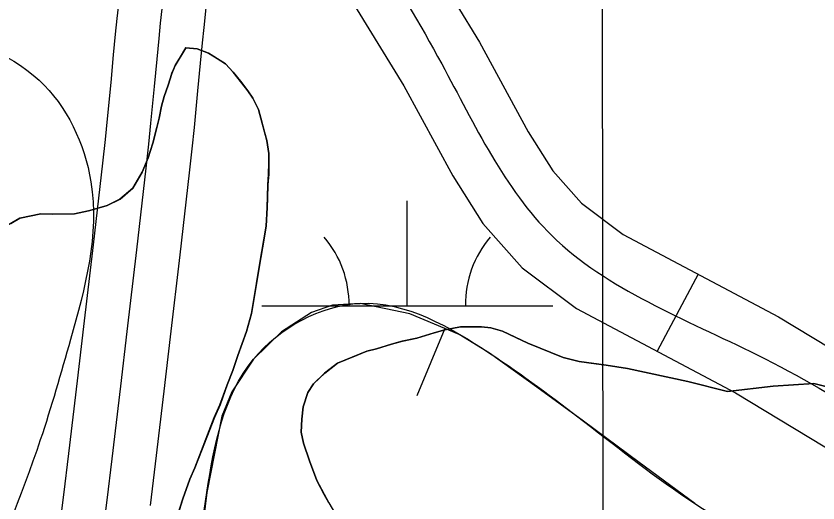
# Model space of a CAD drawing. Extents: x 3297735 to 3335592, y 670436 to 695807.
# Drawn here: x 3317413.1 to 3317688.7, y 692500 to 692667.4 of the extents above; entities that cross this region are included whole.
import ezdxf

# ---------------------------------------------------------------- set-up
doc = ezdxf.new("R2010")
doc.units = 0
for name, color, linetype in [('V-BORW-LINE', 7, 'Continuous'), ('V-GRID-MAJR', 7, 'Continuous'), ('V-RIVR-EDGE', 7, 'Continuous'), ('V-ROAD-CNTR', 7, 'Continuous'), ('V-SITE-VEGE', 7, 'Continuous'), ('V-TOPO-SHOR', 7, 'Continuous'), ('V-WETL-SWMP', 7, 'Continuous')]:
    doc.layers.add(name, color=color, linetype=linetype)

msp = doc.modelspace()

# ---------------------------------------------------------------- linework, layer by layer
at = {"layer": 'V-BORW-LINE'}
msp.add_line((3317560.5, 692559.93), (3317550.84, 692536.88), dxfattribs=at)
msp.add_lwpolyline([(3317646.41, 692499.83), (3317627.25, 692513.95), (3317608.15, 692528.12), (3317592.09, 692539.84), (3317575.85, 692551.49), (3317565.45, 692557.86), (3317548.47, 692564.97), (3317531.42, 692568.62), (3317521.81, 692567.96), (3317514.67, 692565.46), (3317504.31, 692558.88), (3317494.72, 692549.43), (3317487.28, 692538.26), (3317483.86, 692529.8), (3317478.72, 692503.63), (3317475.69, 692479.15)], dxfattribs=at)
for points in [[(3317370.79, 692407.59), (3317421.45, 692521.68), (3317431.83, 692556.17), (3317438.86, 692610.37), (3317421.07, 692645.27), (3317380.99, 692664.47), (3317332.27, 692677.5), (3317285.76, 692673.88), (3317134.66, 692599.82), (3317097.14, 692591.64), (3317050.06, 692594.75), (3317013.43, 692582.69), (3316981, 692563.76), (3316945.8, 692546.96), (3316941.06, 692597.22), (3316967.35, 692641.64), (3317067.36, 692737.92), (3317132.75, 692809.2), (3317100.66, 692834.16), (3317054.01, 692826.91), (3317013.32, 692814.73), (3316984.22, 692791.33), (3316903.05, 692694.17), (3316870.45, 692649.44), (3316746.62, 692491.64), (3316723.23, 692446.34), (3316732.87, 692404.98), (3316762.03, 692332.15), (3316812.28, 692242.43), (3316850.17, 692216.89), (3316937.74, 692153.42), (3316979.98, 692128.75), (3317016.16, 692108.15), (3317038.4, 692088.38), (3317080.6, 692073.33), (3317123.42, 692100.39), (3317186.25, 692151.2), (3317307.36, 692288.97), (3317370.79, 692407.59)], [(3317992.88, 692210.82), (3318042.14, 692252.31), (3318065.21, 692275.38), (3318085.29, 692302.15), (3318081.29, 692346.37), (3318053.85, 692372.41), (3317848.97, 692417.25), (3317690.29, 692475.87), (3317646.41, 692499.83), (3317608.15, 692528.12), (3317575.85, 692551.49), (3317531.42, 692568.62), (3317494.72, 692549.43), (3317478.72, 692503.63), (3317472.25, 692454.79), (3317456.82, 692398.4), (3317435.96, 692355.24), (3317450.43, 692319.49), (3317503.36, 692314.05), (3317546.88, 692323.53), (3317582.47, 692346.47), (3317627.32, 692352.33), (3317677.46, 692334.55), (3317761.96, 692285.21), (3317806.15, 692254.94), (3317845.56, 692229.13), (3317900.59, 692214.94), (3317935.44, 692192.24), (3317992.88, 692210.82)]]:
    msp.add_spline(points, degree=3, dxfattribs=at)
at = {"layer": 'V-GRID-MAJR'}
msp.add_lwpolyline([(3317613.19, 694012.57), (3317614.99, 692249.17), (3317618.11, 689185.08), (3317621.45, 685897.36), (3317623.83, 683567.34), (3317626.56, 680885.93), (3317629.35, 678140.95), (3317631.33, 676194.39), (3317631.71, 675828.01)], dxfattribs=at)
at = {"layer": 'V-RIVR-EDGE'}
msp.add_spline([(3319555.14, 694014.55), (3319548.52, 694002.76), (3319539.36, 693985.79), (3319509.78, 693923.27), (3319496.46, 693903), (3319479.41, 693878.17), (3319464.01, 693854.58), (3319445.27, 693818.98), (3319424.44, 693775.51), (3319406.53, 693740.74), (3319395.69, 693713), (3319386.52, 693693.13), (3319372.79, 693671.61), (3319340.34, 693621.53), (3319316.61, 693580.14), (3319295.79, 693542.89), (3319282.06, 693520.96), (3319271.65, 693502.33), (3319267.89, 693489.49), (3319259.98, 693475.83), (3319250.42, 693465.08), (3319246.25, 693454.32), (3319237.93, 693442.32), (3319231.68, 693428.65), (3319225.43, 693414.99), (3319219.61, 693410.03), (3319205.47, 693391.42), (3319185.09, 693363.28), (3319164.7, 693327.69), (3319143.08, 693301.21), (3319109.39, 693253.21), (3319083.6, 693218.46), (3319061.14, 693187.85), (3319039.52, 693157.64), (3319018.29, 693123.29), (3318994.59, 693091.02), (3318949.68, 693031.86), (3318931.37, 693004.55), (3318913.08, 692981.38), (3318902.25, 692962.76), (3318892.68, 692944.55), (3318876.03, 692916.4), (3318861.86, 692887.84), (3318841.46, 692848.51), (3318822.29, 692807.53), (3318806.46, 692774.41), (3318803.1, 692758.66), (3318804.31, 692744.98), (3318808.02, 692734.61), (3318808.84, 692730.46), (3318817.11, 692725.47), (3318826.63, 692719.23), (3318832.83, 692713), (3318835.72, 692705.53), (3318835.27, 692692.27), (3318829.85, 692681.5), (3318819.88, 692669.09), (3318809.47, 692651.3), (3318783.24, 692602.87), (3318768.67, 692580.52), (3318760.79, 692575.98), (3318753.73, 692573.1), (3318747.11, 692573.94), (3318739.24, 692579.76), (3318735.53, 692585.58), (3318730.56, 692588.49), (3318721.44, 692588.1), (3318700.27, 692573.64), (3318679.48, 692549.66), (3318660.76, 692522.35), (3318646.6, 692493.37), (3318637.03, 692477.64), (3318624.96, 692456.95), (3318607.08, 692434.19), (3318599.98, 692413.49), (3318583.3, 692372.49), (3318565.82, 692342.28), (3318547.09, 692313.73), (3318534.2, 692295.52), (3318512.56, 692258.69), (3318488.02, 692224.76), (3318446.4, 692155.23), (3318418.11, 692112.61), (3318397.31, 692084.47), (3318386.91, 692066.68), (3318376.5, 692048.05), (3318354.44, 692011.22), (3318333.22, 691976.45), (3318316.13, 691940.02), (3318301.57, 691917.67), (3318275.38, 691884.99), (3318265.81, 691873), (3318250.82, 691844.85), (3318236.64, 691808.41), (3318222.07, 691781.09), (3318194.96, 691714.01), (3318179.96, 691684.2), (3318162.07, 691654.82), (3318140.84, 691619.64), (3318130.44, 691603.92), (3318120.89, 691595.24), (3318105.09, 691577.87), (3318090.12, 691558.42), (3318067.68, 691532.37), (3318043.56, 691501.75), (3318020.26, 691465.75), (3317998.21, 691433.06), (3317973.66, 691392.92), (3317962.42, 691371.81), (3317929.95, 691315.1), (3317907.9, 691282.41), (3317889.2, 691263.39), (3317870.48, 691238.16), (3317844.7, 691202.99), (3317833.05, 691186.02), (3317808.09, 691148.78), (3317780.64, 691109.47), (3317756.1, 691076.38), (3317731.98, 691045.35), (3317684.57, 690978.73), (3317668.76, 690954.73), (3317646.3, 690922.04), (3317635.48, 690907.15), (3317629.25, 690900.53), (3317620.1, 690889.36), (3317608.46, 690874.47), (3317601.4, 690867.03), (3317592.67, 690860.42), (3317585.59, 690845.93), (3317576.86, 690836), (3317565.64, 690821.11), (3317549.42, 690801.25), (3317522.4, 690767.75), (3317502.45, 690745), (3317489.97, 690727.62), (3317482.47, 690713.55), (3317479.54, 690701.12), (3317475.78, 690689.94), (3317474.94, 690683.31), (3317467.87, 690674.21), (3317451.65, 690653.94), (3317427.54, 690622.91), (3317406.33, 690593.95), (3317381.8, 690564.58), (3317328.18, 690504.62), (3317308.23, 690483.11), (3317290.78, 690466.16), (3317272.5, 690446.31), (3317248.81, 690422.74), (3317230.94, 690402.48), (3317202.23, 690356.54), (3317170.21, 690314.34), (3317129.47, 690266.36), (3317099.12, 690227.48), (3317085.82, 690212.59), (3317074.19, 690204.33), (3317063.38, 690189.85), (3317045.08, 690163.78), (3317020.95, 690128.61), (3316996.82, 690093.85), (3316970.63, 690059.1), (3316926.98, 690008.23), (3316891.65, 689970.6), (3316861.71, 689930.05), (3316828.03, 689887.86), (3316809.31, 689860.13), (3316797.25, 689841.93), (3316783.53, 689825.38), (3316737.37, 689762.08), (3316714.9, 689728.98), (3316681.64, 689687.61), (3316661.69, 689665.69), (3316647.97, 689646.66), (3316619.68, 689606.11), (3316602.63, 689581.28), (3316583.49, 689551.9), (3316563.93, 689519.62), (3316547.71, 689499.35), (3316541.89, 689491.9), (3316538.57, 689488.6), (3316532.31, 689474.1), (3316523.16, 689461.28), (3316509.03, 689445.15), (3316500.29, 689431.49), (3316493.22, 689419.9), (3316485.73, 689407.9), (3316486.11, 689397.12), (3316486.48, 689375.57), (3316487.29, 689371.01), (3316491.44, 689370.17), (3316493.5, 689366.43), (3316494.29, 689352.75), (3316496.75, 689341.56), (3316502.54, 689336.57), (3316504.2, 689334.08), (3316504.18, 689328.69), (3316501.27, 689325.8), (3316488.83, 689321.27), (3316487.17, 689319.61), (3316487.16, 689316.71), (3316492.96, 689316.7), (3316502.08, 689318.33), (3316508.3, 689318.32), (3316513.27, 689314.99), (3316516.58, 689314.98), (3316524.87, 689314.55), (3316535.62, 689303.33), (3316544.71, 689293.36), (3316545.54, 689290.04), (3316543.46, 689287.97), (3316525.66, 689296.72), (3316509.92, 689304.22), (3316502.06, 689307.14), (3316490.45, 689308.41), (3316482.58, 689308.02), (3316478.02, 689308.03), (3316473.47, 689311.77), (3316449.46, 689323.85), (3316424.59, 689324.74), (3316401.79, 689323.14), (3316381.47, 689318.22), (3316366.54, 689316.18), (3316352.85, 689311.24), (3316334.16, 689295.54), (3316302.2, 689277.79), (3316275.21, 689257.14), (3316266.49, 689249.28), (3316249.02, 689224.04), (3316230.28, 689191.76), (3316217.78, 689162.78), (3316200.69, 689125.93), (3316182.37, 689092.82), (3316162.8, 689054.73), (3316141.17, 689024.94), (3316114.57, 688996.41), (3316081.77, 688971.62), (3316036.89, 688926.14), (3316007.39, 688897.61), (3315987.04, 688880.67), (3315970.01, 688865.79), (3315959.63, 688858.77), (3315957.13, 688852.14), (3315955.46, 688848.42), (3315953.91, 688835.53)], degree=3, dxfattribs=at)
at = {"layer": 'V-ROAD-CNTR'}
msp.add_line((3317647.47, 692578.65), (3317633.41, 692552.15), dxfattribs=at)
for points in [[(3317507.89, 692763.91), (3317547.96, 692698.37), (3317572.4, 692658.4), (3317589.16, 692627.56), (3317597.56, 692614.16), (3317607.44, 692603.02), (3317621.78, 692592.27), (3317675.18, 692563.96), (3317716.46, 692539.01), (3317757.29, 692514.38), (3317811.59, 692483.17), (3317867.35, 692456.29), (3317889.11, 692449.04), (3317961.18, 692432.34), (3318004.04, 692417.11), (3318045.81, 692402.2), (3318077.53, 692394.52), (3318109.37, 692390.02)], [(3317498.26, 692722.16), (3317522.36, 692682.72), (3317546.4, 692643.4), (3317563.25, 692612.41), (3317573.47, 692596.12), (3317587.01, 692580.84), (3317605.66, 692566.86), (3317660.38, 692537.85), (3317700.95, 692513.32), (3317742.07, 692488.53), (3317797.59, 692456.62), (3317856.04, 692428.44), (3317880.96, 692420.13), (3317952.74, 692403.5), (3317993.97, 692388.85), (3318037.21, 692373.42), (3318071.88, 692365.01), (3318105.17, 692360.32)], [(3317427.5, 692486.5), (3317429.51, 692502.77), (3317431.25, 692517.01), (3317434.24, 692541.95), (3317436.44, 692560.65), (3317439.71, 692588.73), (3317442.94, 692616.78), (3317443.84, 692624.9), (3317444.56, 692631.99), (3317445.77, 692644.54), (3317446.66, 692653.99), (3317447.35, 692661.12), (3317447.89, 692666.51), (3317448.74, 692674.57)], [(3317442.38, 692484.64), (3317444.4, 692500.94), (3317446.14, 692515.21), (3317449.13, 692540.18), (3317451.34, 692558.91), (3317454.61, 692587), (3317457.85, 692615.1), (3317458.75, 692623.32), (3317459.49, 692630.51), (3317460.7, 692643.11), (3317461.59, 692652.57), (3317462.28, 692659.66), (3317462.81, 692664.97), (3317463.65, 692672.95)], [(3317459.29, 692499.11), (3317461.03, 692513.41), (3317464.03, 692538.41), (3317466.24, 692557.16), (3317469.51, 692585.28), (3317472.76, 692613.42), (3317473.67, 692621.74), (3317474.42, 692629.03), (3317475.63, 692641.69), (3317476.53, 692651.14), (3317477.2, 692658.19), (3317477.73, 692663.44), (3317478.56, 692671.33)]]:
    msp.add_lwpolyline(points, dxfattribs=at)
msp.add_spline([(3317345.93, 693695.67), (3317351.92, 693677.19), (3317350.07, 693617.89), (3317364.87, 693563.74), (3317367.12, 693500.15), (3317376.73, 693420.68), (3317363.97, 693327.55), (3317307.74, 693209.89), (3317253.75, 693108.38), (3317259.83, 693062.19), (3317313.55, 693009.1), (3317363.21, 692950.58), (3317410.27, 692891.94), (3317463.86, 692807.18), (3317510.91, 692730.22), (3317559.4, 692650.9), (3317597.22, 692591.93), (3317667.78, 692550.9), (3317749.68, 692501.46), (3317861.7, 692442.37), (3317956.96, 692417.92), (3318041.51, 692387.81), (3318108.07, 692375.05), (3318144.86, 692383.96), (3318179.95, 692467.13), (3318229.12, 692586.66), (3318265.13, 692673.64), (3318246.28, 692722.35), (3318188.59, 692749.1), (3318099.04, 692803.32), (3318027.35, 692829.77), (3317920.25, 692890.98), (3317840.99, 692970.39), (3317768.02, 693088.79), (3317666.23, 693160.62), (3317572.61, 693221.51), (3317492.85, 693272.27), (3317424.7, 693299.7), (3317395.66, 693310.01), (3317356.09, 693314.98)], degree=3, dxfattribs=at)
at = {"layer": 'V-SITE-VEGE'}
for p, q in [((3317471.41, 692656.42), (3317467.83, 692650.39)), ((3317475.32, 692656.14), (3317471.41, 692656.42)), ((3317479.26, 692654.56), (3317475.32, 692656.14)), ((3317485.1, 692650.98), (3317479.26, 692654.56)), ((3317487.77, 692648.07), (3317485.1, 692650.98)), ((3317467.83, 692650.39), (3317466.6, 692647.57)), ((3317492.75, 692641.68), (3317487.77, 692648.07)), ((3317466.6, 692647.57), (3317465.39, 692643.64)), ((3317465.39, 692643.64), (3317464, 692639.71)), ((3317464, 692639.71), (3317463.15, 692636.34)), ((3317494.48, 692639.12), (3317492.75, 692641.68)), ((3317496.43, 692635.27), (3317494.48, 692639.12)), ((3317463.15, 692636.34), (3317462.32, 692632.24)), ((3317499.29, 692624.56), (3317496.43, 692635.27)), ((3317462.32, 692632.24), (3317460.1, 692623.64)), ((3317460.1, 692623.64), (3317458.55, 692618.58)), ((3317499.95, 692620.11), (3317499.29, 692624.56)), ((3317458.55, 692618.58), (3317456.43, 692613.7)), ((3317500.02, 692616.95), (3317499.95, 692620.11)), ((3317499.93, 692613.05), (3317500.02, 692616.95)), ((3317456.43, 692613.7), (3317453.22, 692608.24)), ((3317499.64, 692609.33), (3317499.93, 692613.05)), ((3317453.22, 692608.24), (3317448.85, 692604.42)), ((3317499.45, 692601.52), (3317499.64, 692609.33)), ((3317448.85, 692604.42), (3317444.44, 692602.28)), ((3317444.44, 692602.28), (3317437.98, 692600.45)), ((3317499.04, 692595.2), (3317499.45, 692601.52)), ((3317421.65, 692599.33), (3317414.44, 692597.85)), ((3317425.56, 692599.23), (3317421.65, 692599.33)), ((3317433.17, 692599.41), (3317425.56, 692599.23)), ((3317437.98, 692600.45), (3317433.17, 692599.41)), ((3317414.44, 692597.85), (3317403.62, 692591.66)), ((3317496.76, 692581.76), (3317499.04, 692595.2)), ((3317495.79, 692575.42), (3317496.76, 692581.76)), ((3317493.99, 692565.16), (3317495.79, 692575.42)), ((3317492.28, 692558.99), (3317493.99, 692565.16)), ((3317565.82, 692560.53), (3317560.45, 692559.47)), ((3317573.06, 692560.51), (3317565.82, 692560.53)), ((3317576.23, 692560.21), (3317573.06, 692560.51)), ((3317580.34, 692559.01), (3317576.23, 692560.21)), ((3317489.31, 692550.74), (3317492.28, 692558.99)), ((3317556.76, 692558.46), (3317550.86, 692556.65)), ((3317560.45, 692559.47), (3317556.76, 692558.46)), ((3317588.99, 692554.94), (3317580.34, 692559.01)), ((3317542.17, 692554.59), (3317537.01, 692552.98)), ((3317545.87, 692555.6), (3317542.17, 692554.59)), ((3317550.86, 692556.65), (3317545.87, 692555.6)), ((3317601.18, 692550.02), (3317588.99, 692554.94)), ((3317533.69, 692552.16), (3317523.56, 692548.02)), ((3317537.01, 692552.98), (3317533.69, 692552.16)), ((3317487.57, 692545.5), (3317489.31, 692550.74)), ((3317606.6, 692548.66), (3317601.18, 692550.02)), ((3317523.56, 692548.02), (3317519.18, 692544.57)), ((3317615.92, 692547.4), (3317606.6, 692548.66)), ((3317623.19, 692546.27), (3317615.92, 692547.4)), ((3317643.92, 692541.74), (3317623.19, 692546.27)), ((3317485.65, 692540.63), (3317487.57, 692545.5)), ((3317519.18, 692544.57), (3317515.37, 692540.95)), ((3317483.21, 692533.69), (3317485.65, 692540.63)), ((3317515.37, 692540.95), (3317513.39, 692537.94)), ((3317657.56, 692538.34), (3317643.92, 692541.74)), ((3317687.23, 692541.08), (3317673.31, 692540.2)), ((3317701.43, 692537.51), (3317687.23, 692541.08)), ((3317513.39, 692537.94), (3317511.83, 692533.07)), ((3317673.31, 692540.2), (3317657.56, 692538.34)), ((3317481.26, 692529.37), (3317483.21, 692533.69)), ((3317511.83, 692533.07), (3317511.38, 692528.78)), ((3317474.61, 692512.13), (3317481.26, 692529.37)), ((3317511.38, 692528.78), (3317511.11, 692524.32)), ((3317511.11, 692524.32), (3317511.94, 692520.62)), ((3317511.94, 692520.62), (3317513.94, 692514.54)), ((3317513.94, 692514.54), (3317516.52, 692507.72)), ((3317472.84, 692508.18), (3317474.61, 692512.13)), ((3317470.4, 692501.44), (3317472.84, 692508.18)), ((3317516.52, 692507.72), (3317520.6, 692500.01)), ((3317466.94, 692490.39), (3317470.4, 692501.44))]:
    msp.add_line(p, q, dxfattribs=at)
at = {"layer": 'V-TOPO-SHOR'}
for points in [[(3317411.33, 692596.11), (3317414.44, 692597.85), (3317421.65, 692599.33), (3317425.56, 692599.23), (3317430.02, 692599.33), (3317433.17, 692599.41), (3317437.98, 692600.45), (3317440.93, 692601.26), (3317444.44, 692602.28), (3317448.85, 692604.42), (3317453.22, 692608.24), (3317456.43, 692613.7), (3317458.55, 692618.58), (3317460.1, 692623.64), (3317461.46, 692629.06), (3317462.32, 692632.24), (3317463.15, 692636.34), (3317464, 692639.71), (3317465.39, 692643.64), (3317466.6, 692647.57), (3317467.83, 692650.39), (3317469.62, 692653.4), (3317471.41, 692656.42), (3317475.32, 692656.14), (3317479.26, 692654.56), (3317482.27, 692652.77), (3317485.1, 692650.98), (3317487.77, 692648.07), (3317490.26, 692644.97), (3317492.75, 692641.68), (3317494.48, 692639.12), (3317496.43, 692635.27), (3317497.25, 692632.31), (3317498.47, 692627.51), (3317499.29, 692624.56), (3317499.95, 692620.11), (3317500.02, 692616.95), (3317499.93, 692613.05), (3317499.64, 692609.33), (3317499.56, 692604.87), (3317499.45, 692601.52), (3317499.04, 692595.2), (3317498.23, 692590.34), (3317496.76, 692581.76), (3317495.79, 692575.42), (3317493.99, 692565.16), (3317492.28, 692558.99), (3317489.31, 692550.74), (3317487.57, 692545.5), (3317485.65, 692540.63), (3317483.21, 692533.69), (3317481.26, 692529.37), (3317478.64, 692522.62), (3317477.06, 692518.5), (3317474.61, 692512.13), (3317472.84, 692508.18), (3317470.4, 692501.44), (3317466.94, 692490.39)], [(3317520.6, 692500.01), (3317519.05, 692502.95), (3317516.52, 692507.72), (3317513.94, 692514.54), (3317511.94, 692520.62), (3317511.11, 692524.32), (3317511.38, 692528.78), (3317511.83, 692533.07), (3317513.39, 692537.93), (3317515.37, 692540.95), (3317519.18, 692544.57), (3317523.56, 692548.02), (3317530.37, 692550.78), (3317533.69, 692552.16), (3317537.01, 692552.98), (3317542.17, 692554.59), (3317545.87, 692555.6), (3317550.86, 692556.65), (3317556.76, 692558.46), (3317560.45, 692559.47), (3317565.82, 692560.53), (3317573.06, 692560.51), (3317576.23, 692560.21), (3317580.34, 692559.01), (3317584.85, 692556.89), (3317588.99, 692554.94), (3317601.18, 692550.02), (3317606.6, 692548.66), (3317609.95, 692548.19), (3317615.92, 692547.4), (3317623.19, 692546.27), (3317643.92, 692541.74), (3317657.57, 692538.34), (3317673.31, 692540.2), (3317687.23, 692541.08), (3317701.43, 692537.51)]]:
    msp.add_lwpolyline(points, dxfattribs=at)
at = {"layer": 'V-WETL-SWMP'}
for p, q in [((3317471.4, 692656.42), (3317467.83, 692650.39)), ((3317475.31, 692656.14), (3317471.4, 692656.42)), ((3317479.25, 692654.56), (3317475.31, 692656.14)), ((3317485.09, 692650.98), (3317479.25, 692654.56)), ((3317487.76, 692648.07), (3317485.09, 692650.98)), ((3317467.83, 692650.39), (3317466.59, 692647.58)), ((3317492.74, 692641.69), (3317487.76, 692648.07)), ((3317466.59, 692647.58), (3317465.38, 692643.65)), ((3317465.38, 692643.65), (3317463.99, 692639.71)), ((3317463.99, 692639.71), (3317463.14, 692636.35)), ((3317494.47, 692639.13), (3317492.74, 692641.69)), ((3317496.42, 692635.27), (3317494.47, 692639.13)), ((3317463.14, 692636.35), (3317462.31, 692632.24)), ((3317499.27, 692624.56), (3317496.42, 692635.27)), ((3317462.31, 692632.24), (3317460.09, 692623.64)), ((3317460.09, 692623.64), (3317458.54, 692618.59)), ((3317499.94, 692620.12), (3317499.27, 692624.56)), ((3317458.54, 692618.59), (3317456.42, 692613.71)), ((3317500.01, 692616.96), (3317499.94, 692620.12)), ((3317499.92, 692613.06), (3317500.01, 692616.96)), ((3317456.42, 692613.71), (3317453.21, 692608.25)), ((3317499.63, 692609.33), (3317499.92, 692613.06)), ((3317499.44, 692601.53), (3317499.63, 692609.33)), ((3317453.21, 692608.25), (3317448.84, 692604.43)), ((3317448.84, 692604.43), (3317444.43, 692602.28)), ((3317547.55, 692567.82), (3317547.55, 692603.82)), ((3317444.43, 692602.28), (3317437.97, 692600.45)), ((3317499.03, 692595.2), (3317499.44, 692601.53)), ((3317421.64, 692599.33), (3317414.43, 692597.86)), ((3317425.55, 692599.23), (3317421.64, 692599.33)), ((3317433.16, 692599.41), (3317425.55, 692599.23)), ((3317437.97, 692600.45), (3317433.16, 692599.41)), ((3317414.43, 692597.86), (3317403.62, 692591.66)), ((3317496.75, 692581.77), (3317499.03, 692595.2)), ((3317495.78, 692575.43), (3317496.75, 692581.77)), ((3317493.98, 692565.17), (3317495.78, 692575.43)), ((3317497.55, 692567.82), (3317597.55, 692567.82)), ((3317492.27, 692558.99), (3317493.98, 692565.17)), ((3317565.81, 692560.53), (3317560.44, 692559.48)), ((3317573.05, 692560.52), (3317565.81, 692560.53)), ((3317576.22, 692560.22), (3317573.05, 692560.52)), ((3317580.33, 692559.02), (3317576.22, 692560.22)), ((3317489.3, 692550.75), (3317492.27, 692558.99)), ((3317556.75, 692558.46), (3317550.85, 692556.65)), ((3317560.44, 692559.48), (3317556.75, 692558.46)), ((3317588.98, 692554.95), (3317580.33, 692559.02)), ((3317542.16, 692554.59), (3317537, 692552.98)), ((3317545.85, 692555.61), (3317542.16, 692554.59)), ((3317550.85, 692556.65), (3317545.85, 692555.61)), ((3317601.17, 692550.03), (3317588.98, 692554.95)), ((3317533.67, 692552.16), (3317523.55, 692548.02)), ((3317537, 692552.98), (3317533.67, 692552.16)), ((3317487.56, 692545.51), (3317489.3, 692550.75)), ((3317606.59, 692548.67), (3317601.17, 692550.03)), ((3317523.55, 692548.02), (3317519.17, 692544.58)), ((3317615.91, 692547.4), (3317606.59, 692548.67)), ((3317623.18, 692546.27), (3317615.91, 692547.4)), ((3317643.91, 692541.74), (3317623.18, 692546.27)), ((3317485.64, 692540.63), (3317487.56, 692545.51)), ((3317519.17, 692544.58), (3317515.36, 692540.96)), ((3317483.2, 692533.7), (3317485.64, 692540.63)), ((3317515.36, 692540.96), (3317513.38, 692537.94)), ((3317657.55, 692538.35), (3317643.91, 692541.74)), ((3317687.22, 692541.09), (3317673.3, 692540.2)), ((3317701.42, 692537.52), (3317687.22, 692541.09)), ((3317513.38, 692537.94), (3317511.82, 692533.07)), ((3317673.3, 692540.2), (3317657.55, 692538.35)), ((3317481.25, 692529.38), (3317483.2, 692533.7)), ((3317511.82, 692533.07), (3317511.37, 692528.79)), ((3317474.6, 692512.13), (3317481.25, 692529.38)), ((3317511.37, 692528.79), (3317511.1, 692524.32)), ((3317511.1, 692524.32), (3317511.93, 692520.62)), ((3317511.93, 692520.62), (3317513.93, 692514.54)), ((3317513.93, 692514.54), (3317516.51, 692507.72)), ((3317472.83, 692508.19), (3317474.6, 692512.13)), ((3317470.39, 692501.44), (3317472.83, 692508.19)), ((3317516.51, 692507.72), (3317520.59, 692500.02)), ((3317466.93, 692490.4), (3317470.39, 692501.44)), ((3317520.59, 692500.02), (3317522.52, 692496.72))]:
    msp.add_line(p, q, dxfattribs=at)
for centre, start, end in [((3317492.31, 692568.3), 359.2282, 40.7718), ((3317602.79, 692568.3), 139.2282, 180.7718)]:
    msp.add_arc(centre, 35.25, start, end, dxfattribs=at)

doc.saveas('drawing.dxf')
